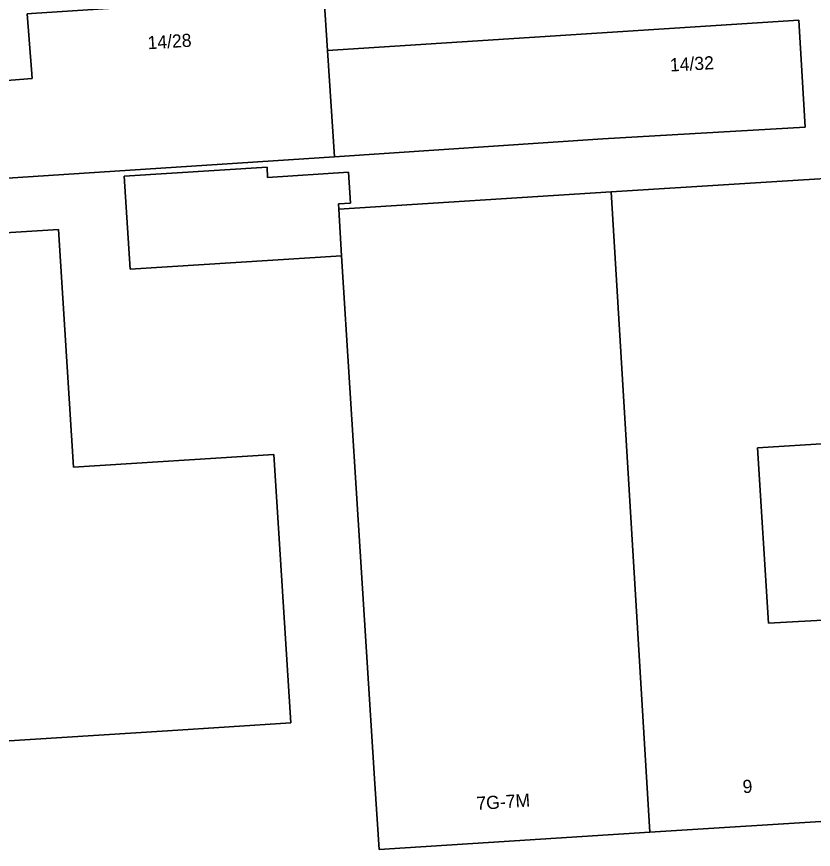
# Model space of a CAD drawing. Extents: x 162989 to 165008, y 383432 to 384338.
# Drawn here: x 164532.3 to 164592.9, y 384066.5 to 384129.8 of the extents above; entities that cross this region are included whole.
import ezdxf

# ---------------------------------------------------------------- set-up
doc = ezdxf.new("R2010")
doc.units = 0
for name, color, linetype in [('IMGEO_Erf', 7, 'Continuous'), ('IMGEO_Pand', 7, 'Continuous'), ('IMGEO_Pand_nummerreeks', 7, 'Continuous')]:
    doc.layers.add(name, color=color, linetype=linetype)

msp = doc.modelspace()

# ---------------------------------------------------------------- linework, layer by layer
at = {"layer": 'IMGEO_Erf'}
for points in [[(164472.41, 384121.913), (164472.474, 384120.936), (164492.04, 384122.339), (164530.575, 384124.903), (164533.484, 384125.136), (164533.428, 384125.828), (164533.102, 384130.059), (164533.431, 384130.081), (164555.656, 384131.538), (164555.936, 384127.272), (164576.387, 384128.584), (164591.761, 384129.57), (164592.237, 384121.432), (164576.857, 384120.534), (164556.466, 384119.184), (164531.223, 384117.535), (164492.553, 384114.915), (164472.955, 384113.603), (164472.506, 384113.571), (164471.534, 384113.501), (164449.368, 384111.908), (164443.048, 384142.164), (164467.061, 384147.18)], [(164553.128, 384076.123), (164543.76, 384075.533), (164512.82, 384073.585), (164512.506, 384078.576), (164510.398, 384112.069), (164535.471, 384113.647), (164536.608, 384095.578), (164551.843, 384096.537)]]:
    msp.add_lwpolyline(points, close=True, dxfattribs=at)
for points in [[(164595.446, 384068.755), (164580.437, 384067.81), (164559.841, 384066.514), (164559.527, 384071.505), (164557, 384111.645), (164551.771, 384111.316), (164540.922, 384110.633), (164540.477, 384117.698), (164551.326, 384118.381), (164551.374, 384117.616), (164557.517, 384118.003), (164557.665, 384115.653), (164556.751, 384115.596), (164556.776, 384115.207), (164577.49, 384116.511), (164607.158, 384118.378)], [(164608.42, 384098.284), (164588.612, 384097.037), (164589.451, 384083.704), (164594.501, 384084.002)]]:
    msp.add_lwpolyline(points, dxfattribs=at)
at = {"layer": 'IMGEO_Pand'}
for points in [[(164533.428, 384125.828), (164533.484, 384125.136), (164530.575, 384124.903), (164531.223, 384117.535), (164556.466, 384119.184), (164555.936, 384127.272), (164555.656, 384131.538), (164533.431, 384130.081), (164533.102, 384130.059)], [(164591.761, 384129.57), (164576.387, 384128.584), (164555.936, 384127.272), (164556.466, 384119.184), (164576.857, 384120.534), (164592.237, 384121.432)], [(164556.776, 384115.207), (164556.751, 384115.596), (164557.665, 384115.653), (164557.517, 384118.003), (164551.374, 384117.616), (164551.326, 384118.381), (164540.477, 384117.698), (164540.922, 384110.633), (164551.771, 384111.316), (164557, 384111.645)], [(164607.158, 384118.378), (164577.49, 384116.511), (164580.437, 384067.81), (164595.446, 384068.755), (164594.691, 384080.752), (164594.501, 384084.002), (164589.451, 384083.704), (164588.612, 384097.037), (164608.42, 384098.284)], [(164577.49, 384116.511), (164556.776, 384115.207), (164557, 384111.645), (164559.527, 384071.505), (164559.841, 384066.514), (164580.437, 384067.81)], [(164543.76, 384075.533), (164553.128, 384076.123), (164551.843, 384096.537), (164536.608, 384095.578), (164535.471, 384113.647), (164510.398, 384112.069), (164512.506, 384078.576), (164512.82, 384073.585)]]:
    msp.add_lwpolyline(points, close=True, dxfattribs=at)

# ---------------------------------------------------------------- texts
at = {"layer": 'IMGEO_Pand_nummerreeks'}
for s, rotation, p in [('14/28', 3.4473, (164542.274, 384127.354)), ('14/32', 3.12262, (164581.979, 384125.662)), ('9', 3.6039, (164587.509, 384070.78)), ('7G-7M', 3.6039, (164567.273, 384069.506))]:
    msp.add_text(s, height=1, rotation=rotation, dxfattribs=at).set_placement(p)

doc.saveas('drawing.dxf')
